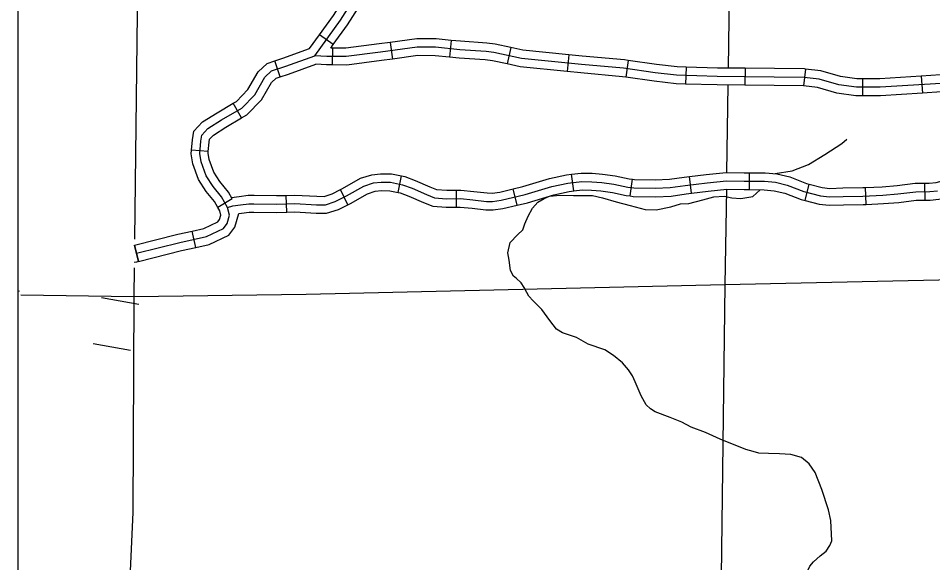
# Model space of a CAD drawing. Extents: x 22866 to 28196, y 1324810 to 1328105.
# Drawn here: x 24815 to 25010.4, y 1326349.1 to 1326465.4 of the extents above; entities that cross this region are included whole.
import ezdxf

# ---------------------------------------------------------------- set-up
doc = ezdxf.new("R2010")
doc.units = 0
for name, color, linetype in [('Level 10', 7, 'Continuous'), ('Level 2', 7, 'Continuous'), ('Level 32', 7, 'Continuous'), ('Level 35', 7, 'Continuous'), ('Level 45', 7, 'Continuous'), ('Level 5', 7, 'Continuous'), ('R_No Plot', 7, 'Continuous')]:
    doc.layers.add(name, color=color, linetype=linetype)

msp = doc.modelspace()

# ---------------------------------------------------------------- linework, layer by layer
at = {"layer": 'Level 10'}
for points in [[(24859.75, 1326424.97), (24860.84, 1326425.32), (24862.48, 1326425.58), (24864.27, 1326425.8), (24865.39, 1326425.8), (24870.24, 1326425.72), (24874.11, 1326425.83), (24878.78, 1326425.58), (24880.64, 1326425.54), (24882.76, 1326426.24), (24885.17, 1326427.44), (24888.89, 1326429.56), (24890.93, 1326430.22), (24892.54, 1326430.4), (24894.58, 1326430.36), (24897.14, 1326429.85), (24899.17, 1326429.08)], [(24899.17, 1326429.08), (24902.27, 1326427.73), (24903.98, 1326427.07), (24906.54, 1326426.85), (24909.49, 1326426.89), (24912.19, 1326426.63), (24915.08, 1326426.3), (24916.38, 1326426.27), (24918.24, 1326426.52), (24923.35, 1326427.73), (24929.01, 1326429.45), (24932.47, 1326430.18), (24935.43, 1326430.54), (24937.58, 1326430.5), (24939.7, 1326430.32), (24942.29, 1326429.96), (24945.25, 1326429.34), (24946.58, 1326429.15), (24951.14, 1326429.08), (24954.35, 1326429.23), (24957.53, 1326429.66), (24962.24, 1326430.25), (24966.36, 1326430.69), (24970.14, 1326430.61)], [(24970.14, 1326430.61), (24974.52, 1326430.58), (24976.86, 1326430.36), (24979.37, 1326429.77), (24982.91, 1326428.38), (24986.49, 1326427.47), (24988.39, 1326427.25), (24991.31, 1326427.36), (24995.54, 1326427.43), (24999.78, 1326427.62), (25003, 1326427.87), (25006.8, 1326428.35), (25009.79, 1326428.38), (25011.47, 1326428.53)], [(24832.81, 1326405.76), (24840.75, 1326404.34)], [(24832.81, 1326405.76), (24840.75, 1326404.34)], [(24831.05, 1326395.94), (24838.99, 1326394.52)], [(24831.05, 1326395.94), (24838.99, 1326394.52)]]:
    msp.add_lwpolyline(points, dxfattribs=at)
at = {"layer": 'Level 2'}
for points in [[(24840.88, 1326502.67), (24839.86, 1326418.22)], [(24839.79, 1326412.13), (24839.72, 1326405.9), (24815.58, 1326406.3)]]:
    msp.add_lwpolyline(points, dxfattribs=at)
at = {"layer": 'Level 32'}
for p, q in [((24882.3, 1326459.77), (24879.38, 1326461.87)), ((24907.52, 1326460.67), (24907.17, 1326457.08)), ((24882.16, 1326459.04), (24882.13, 1326455.44)), ((24894.49, 1326460.24), (24894.99, 1326456.67)), ((24920.29, 1326459.15), (24919.53, 1326455.63)), ((24932.65, 1326457.6), (24932.29, 1326454.01)), ((24870.98, 1326452.87), (24869.82, 1326456.28)), ((24945.34, 1326456.39), (24944.84, 1326452.82)), ((24957.72, 1326454.95), (24957.62, 1326451.35)), ((24970.36, 1326454.7), (24970.32, 1326451.1)), ((24983.22, 1326454.55), (24982.81, 1326450.97)), ((25008, 1326453.02), (25008.23, 1326449.43)), ((24995.46, 1326452.45), (24995.46, 1326448.85)), ((24862.75, 1326444.11), (24860.95, 1326447.23)), ((24855.63, 1326436.94), (24852.04, 1326437.24)), ((24896.21, 1326428.2), (24896.92, 1326431.73)), ((24933.71, 1326428.51), (24933.27, 1326432.09)), ((24958.89, 1326428.02), (24958.45, 1326431.59)), ((24971.28, 1326428.8), (24971.31, 1326432.4)), ((24945.8, 1326427.44), (24946.29, 1326431.01)), ((24983.16, 1326426.46), (24984.05, 1326429.95)), ((25008.82, 1326426.57), (25008.78, 1326430.17)), ((24872.38, 1326423.98), (24872.28, 1326427.58)), ((24885.47, 1326425.58), (24883.86, 1326428.8)), ((24908.69, 1326425.08), (24908.65, 1326428.68)), ((24921.63, 1326425.47), (24920.8, 1326428.98)), ((24996.25, 1326425.66), (24996.09, 1326429.26)), ((24860.76, 1326426.81), (24857.65, 1326425)), ((24852.98, 1326416.45), (24852.21, 1326419.96)), ((24839.84, 1326416.94), (24840.74, 1326413.45)), ((24840.72, 1326413.47), (24839.85, 1326416.96))]:
    msp.add_line(p, q, dxfattribs=at)
for points in [[(24879.38, 1326461.87), (24882.37, 1326466.01), (24886.37, 1326472.31)], [(24882.3, 1326459.77), (24885.35, 1326463.99), (24889.41, 1326470.38)], [(24869.82, 1326456.28), (24871.59, 1326456.88), (24877.23, 1326458.9), (24879.38, 1326461.87)], [(24907.52, 1326460.67), (24904.29, 1326460.99), (24900.17, 1326461.03), (24894.49, 1326460.24)], [(24920.29, 1326459.15), (24916.95, 1326459.87), (24915.14, 1326460.07), (24909.53, 1326460.47), (24907.52, 1326460.67)], [(24935.38, 1326455.51), (24922.57, 1326456.81), (24916.66, 1326458.09), (24914.98, 1326458.27), (24909.37, 1326458.68), (24904.19, 1326459.19), (24900.29, 1326459.22), (24892.4, 1326458.13), (24885.1, 1326457.21), (24880.94, 1326457.25), (24878.36, 1326457.39)], [(24881.78, 1326459.04), (24882.3, 1326459.77)], [(24882.16, 1326459.04), (24881.78, 1326459.04)], [(24894.49, 1326460.24), (24892.17, 1326459.91), (24885, 1326459.02), (24882.16, 1326459.04)], [(24932.65, 1326457.6), (24922.85, 1326458.59), (24920.29, 1326459.15)], [(24894.99, 1326456.67), (24892.64, 1326456.34), (24885.21, 1326455.41), (24882.13, 1326455.44)], [(24907.17, 1326457.08), (24904.09, 1326457.39), (24900.4, 1326457.42), (24894.99, 1326456.67)], [(24919.53, 1326455.63), (24916.37, 1326456.31), (24914.82, 1326456.48), (24909.22, 1326456.88), (24907.17, 1326457.08)], [(24945.34, 1326456.39), (24944.57, 1326456.49), (24935.55, 1326457.3), (24932.65, 1326457.6)], [(24860.95, 1326447.23), (24861.65, 1326447.63), (24864.11, 1326450.16), (24866.27, 1326453.97), (24868.23, 1326455.73), (24869.82, 1326456.28)], [(24870.98, 1326452.87), (24872.77, 1326453.48), (24878.62, 1326455.57)], [(24882.13, 1326455.44), (24880.89, 1326455.45), (24878.62, 1326455.57)], [(24932.29, 1326454.01), (24922.29, 1326455.03), (24919.53, 1326455.63)], [(25056.98, 1326443.34), (25053.73, 1326445.65), (25047.96, 1326449.12), (25045.67, 1326450.18), (25039.53, 1326451.78), (25037.16, 1326452.22), (25032.49, 1326452.33), (25026.6, 1326452.11), (25018.46, 1326451.67), (25012.22, 1326451.49), (24999.23, 1326450.65), (24994.12, 1326450.65), (24990.36, 1326451.2), (24986.16, 1326452.4), (24982.95, 1326452.77), (24976.59, 1326452.84), (24964.4, 1326452.95), (24955.71, 1326453.21), (24951.15, 1326453.76), (24944.36, 1326454.71), (24935.38, 1326455.51)], [(24957.72, 1326454.95), (24955.85, 1326455), (24951.38, 1326455.54), (24945.34, 1326456.39)], [(24970.36, 1326454.7), (24964.43, 1326454.75), (24957.72, 1326454.95)], [(24983.22, 1326454.55), (24983.06, 1326454.57), (24976.61, 1326454.64), (24970.36, 1326454.7)], [(24862.75, 1326444.11), (24863.88, 1326444.76), (24867.01, 1326447.98), (24869.11, 1326451.68), (24870.1, 1326452.57), (24870.98, 1326452.87)], [(24944.84, 1326452.82), (24944.16, 1326452.92), (24935.21, 1326453.72), (24932.29, 1326454.01)], [(24957.62, 1326451.35), (24955.58, 1326451.41), (24950.92, 1326451.97), (24944.84, 1326452.82)], [(24995.46, 1326452.45), (24994.25, 1326452.45), (24990.74, 1326452.96), (24986.52, 1326454.18), (24983.22, 1326454.55)], [(25008, 1326453.02), (24999.17, 1326452.45), (24995.46, 1326452.45)], [(25020.68, 1326453.6), (25018.39, 1326453.47), (25012.14, 1326453.29), (25008, 1326453.02)], [(24970.32, 1326451.1), (24964.36, 1326451.15), (24957.62, 1326451.35)], [(24982.84, 1326450.97), (24976.57, 1326451.04), (24970.32, 1326451.1)], [(24995.46, 1326448.85), (24993.99, 1326448.85), (24989.98, 1326449.43), (24985.81, 1326450.63), (24982.81, 1326450.97)], [(25008.23, 1326449.43), (24999.29, 1326448.85), (24995.46, 1326448.85)], [(25020.87, 1326450), (25018.54, 1326449.87), (25012.31, 1326449.69), (25008.23, 1326449.43)], [(24852.04, 1326437.24), (24852.22, 1326439.41), (24852.55, 1326441.3), (24854.4, 1326443.25), (24857.49, 1326445.23), (24860.95, 1326447.23)], [(24855.63, 1326436.94), (24855.8, 1326438.95), (24855.91, 1326439.61), (24856.71, 1326440.46), (24859.36, 1326442.16), (24862.75, 1326444.11)], [(24857.65, 1326425), (24856.93, 1326426.23), (24855.19, 1326428.41), (24853.56, 1326430.94), (24852.33, 1326434.3), (24851.98, 1326436.46), (24852.04, 1326437.24)], [(24860.76, 1326426.81), (24859.91, 1326428.27), (24858.12, 1326430.51), (24856.81, 1326432.55), (24855.83, 1326435.22), (24855.6, 1326436.6), (24855.63, 1326436.94)], [(24883.86, 1326428.8), (24884.32, 1326429.03), (24888.16, 1326431.22), (24890.55, 1326431.99), (24892.45, 1326432.2), (24894.78, 1326432.16), (24896.92, 1326431.73)], [(24896.92, 1326431.73), (24897.64, 1326431.59), (24899.85, 1326430.75), (24902.95, 1326429.39), (24904.39, 1326428.84), (24906.6, 1326428.65), (24908.65, 1326428.68)], [(24920.8, 1326428.98), (24922.88, 1326429.47), (24928.56, 1326431.19), (24932.18, 1326431.95), (24933.27, 1326432.09)], [(24933.27, 1326432.09), (24935.33, 1326432.34), (24937.67, 1326432.3), (24939.9, 1326432.11), (24942.6, 1326431.73), (24945.55, 1326431.11), (24946.29, 1326431.01)], [(24946.29, 1326431.01), (24946.72, 1326430.95), (24951.11, 1326430.88), (24954.19, 1326431.02), (24957.29, 1326431.45), (24958.45, 1326431.59)], [(24958.45, 1326431.59), (24962.03, 1326432.04), (24966.28, 1326432.49), (24970.17, 1326432.41), (24971.31, 1326432.4)], [(24971.31, 1326432.4), (24974.61, 1326432.37), (24977.15, 1326432.14), (24979.91, 1326431.5), (24983.47, 1326430.1), (24984.05, 1326429.95)], [(25008.78, 1326430.17), (25009.7, 1326430.18), (25011.16, 1326430.31), (25012.77, 1326430.73), (25015.41, 1326431.64), (25019.41, 1326432.65), (25020.97, 1326432.79)], [(24984.05, 1326429.95), (24986.82, 1326429.24), (24988.46, 1326429.06), (24991.26, 1326429.16), (24995.49, 1326429.23), (24996.09, 1326429.26)], [(24996.09, 1326429.26), (24999.67, 1326429.41), (25002.82, 1326429.66), (25006.68, 1326430.15), (25008.78, 1326430.17)], [(24860.59, 1326427.11), (24862.23, 1326427.36), (24864.16, 1326427.6), (24865.4, 1326427.6), (24870.23, 1326427.52), (24872.28, 1326427.58)], [(24872.28, 1326427.58), (24874.13, 1326427.64), (24878.85, 1326427.38), (24880.37, 1326427.35), (24882.07, 1326427.9), (24883.86, 1326428.8)], [(24885.47, 1326425.58), (24886.02, 1326425.85), (24889.62, 1326427.9), (24891.32, 1326428.45), (24892.63, 1326428.6), (24894.39, 1326428.57), (24896.21, 1326428.2)], [(24896.21, 1326428.2), (24896.64, 1326428.12), (24898.48, 1326427.41), (24901.59, 1326426.06), (24903.58, 1326425.3), (24906.47, 1326425.05), (24908.69, 1326425.08)], [(24908.65, 1326428.68), (24909.57, 1326428.69), (24912.38, 1326428.42), (24915.21, 1326428.1), (24916.28, 1326428.07), (24917.91, 1326428.29), (24920.8, 1326428.98)], [(24921.63, 1326425.47), (24923.82, 1326425.99), (24929.45, 1326427.7), (24932.77, 1326428.4), (24933.71, 1326428.51)], [(24933.71, 1326428.51), (24935.52, 1326428.74), (24937.49, 1326428.71), (24939.5, 1326428.53), (24941.98, 1326428.18), (24944.94, 1326427.56), (24945.8, 1326427.44)], [(24945.8, 1326427.44), (24946.44, 1326427.35), (24951.17, 1326427.28), (24954.52, 1326427.43), (24957.76, 1326427.88), (24958.89, 1326428.02)], [(24958.89, 1326428.02), (24962.44, 1326428.46), (24966.44, 1326428.88), (24970.12, 1326428.81), (24971.28, 1326428.8)], [(24971.28, 1326428.8), (24974.43, 1326428.78), (24976.57, 1326428.57), (24978.84, 1326428.05), (24982.36, 1326426.67), (24983.16, 1326426.46)], [(25008.82, 1326426.57), (25009.88, 1326426.58), (25011.78, 1326426.75), (25013.82, 1326427.28), (25016.44, 1326428.19), (25020.02, 1326429.09), (25021.3, 1326429.21)], [(24872.38, 1326423.98), (24874.09, 1326424.03), (24878.71, 1326423.78), (24880.91, 1326423.74), (24883.45, 1326424.57), (24885.47, 1326425.58)], [(24908.69, 1326425.08), (24909.42, 1326425.09), (24912.01, 1326424.84), (24914.95, 1326424.51), (24916.48, 1326424.46), (24918.57, 1326424.75), (24921.63, 1326425.47)], [(24983.16, 1326426.46), (24986.16, 1326425.7), (24988.32, 1326425.45), (24991.36, 1326425.56), (24995.6, 1326425.63), (24996.25, 1326425.66)], [(24996.25, 1326425.66), (24999.89, 1326425.82), (25003.19, 1326426.08), (25006.92, 1326426.55), (25008.82, 1326426.57)], [(24852.21, 1326419.96), (24854.68, 1326420.5), (24857.68, 1326421.91), (24858.03, 1326422.39), (24858.32, 1326423.37), (24858.07, 1326424.27), (24857.65, 1326425)], [(24852.98, 1326416.45), (24855.84, 1326417.07), (24860.05, 1326419.05), (24861.31, 1326420.78), (24862.17, 1326423.71)], [(24862.17, 1326423.71), (24862.73, 1326423.79), (24864.38, 1326424), (24865.37, 1326424), (24870.25, 1326423.92), (24872.38, 1326423.98)], [(24839.85, 1326416.96), (24849.11, 1326419.29), (24852.21, 1326419.96)], [(24840.72, 1326413.47), (24849.93, 1326415.78), (24852.98, 1326416.45)], [(24840.74, 1326413.45), (24840.28, 1326413.33), (24839.8, 1326413.21)], [(24839.8, 1326413.21), (24839.8, 1326413.21)], [(24815.31, 1326407.13), (24815.02, 1326407.03)]]:
    msp.add_lwpolyline(points, dxfattribs=at)
at = {"layer": 'Level 35'}
for points in [[(24976.8, 1326432.22), (24980.43, 1326432.83), (24983.89, 1326434.16), (24987.4, 1326436.3), (24991, 1326438.65), (24992.11, 1326439.59)], [(24920.83, 1326410.34), (24920.2, 1326411.51), (24919.93, 1326413.73), (24919.67, 1326415.29), (24920.11, 1326417.51), (24921.71, 1326419.16), (24922.82, 1326420.18), (24923.27, 1326421.47), (24923.96, 1326423.16), (24924.91, 1326424.85), (24926.07, 1326426.1), (24927.4, 1326426.94), (24928.55, 1326427.43), (24930.86, 1326427.65), (24933.66, 1326427.56), (24937.7, 1326427.56), (24939.88, 1326427.07), (24942.77, 1326426.18)], [(24942.77, 1326426.18), (24945.78, 1326425.38), (24948.98, 1326424.58), (24951.33, 1326424.5), (24954.44, 1326425.16), (24956.53, 1326425.74), (24958.35, 1326425.87), (24961.33, 1326426.63), (24963.64, 1326427.25), (24965.86, 1326427.39), (24967.54, 1326427.07), (24969.41, 1326426.94)], [(24969.41, 1326426.94), (24971.99, 1326427.36), (24973.55, 1326428.78)], [(24936.8, 1326395.77), (24934.32, 1326397.21), (24931.3, 1326398.23), (24930.01, 1326398.99), (24928.59, 1326400.86), (24926.94, 1326403.17), (24925.03, 1326405.08), (24924.15, 1326406.06), (24923.7, 1326406.86), (24923.12, 1326407.93), (24922.46, 1326408.91), (24921.44, 1326409.88), (24920.83, 1326410.34)], [(24970.51, 1326373.3), (24965.05, 1326375.54), (24961.9, 1326376.97), (24958.79, 1326378.08), (24956.83, 1326379.14), (24954.3, 1326380.12), (24951.15, 1326381.32), (24950.13, 1326381.99), (24949.19, 1326382.83), (24948.13, 1326384.75), (24946.88, 1326387.77), (24946.26, 1326389.02), (24945.46, 1326390.3), (24944.13, 1326391.82), (24942.22, 1326393.37), (24940.4, 1326394.57), (24936.8, 1326395.77)], [(24988.86, 1326353.81), (24988.68, 1326358.18), (24988.14, 1326360.4), (24986.72, 1326364.76), (24985.3, 1326368.41), (24984.01, 1326370.27), (24982.41, 1326371.61), (24980.1, 1326372.27), (24977.7, 1326372.36), (24975.35, 1326372.45), (24973.31, 1326372.5), (24972.06, 1326372.85), (24970.51, 1326373.3)], [(24989.21, 1326306.58), (24988.9, 1326312.4), (24988.86, 1326315.6), (24988.94, 1326318.54), (24988.9, 1326321.07), (24988.77, 1326322.94), (24988.37, 1326325.34), (24987.21, 1326329.65), (24985.43, 1326335.66), (24984.28, 1326340.16), (24983.7, 1326343.76), (24983.48, 1326345.85), (24983.57, 1326347.05), (24984.15, 1326348.38), (24984.99, 1326349.32), (24986.41, 1326350.61), (24987.66, 1326351.58), (24988.46, 1326352.83), (24988.86, 1326353.81)]]:
    msp.add_lwpolyline(points, dxfattribs=at)
at = {"layer": 'Level 45'}
for points in [[(24878.36, 1326457.39), (24883.86, 1326465), (24889.01, 1326473.1), (24892.62, 1326476.86), (24894.6, 1326479.51), (24899.83, 1326492.03)], [(24840.28, 1326415.22), (24849.52, 1326417.53), (24855.26, 1326418.79), (24858.86, 1326420.48), (24859.67, 1326421.58), (24860.19, 1326423.35), (24859.75, 1326424.97), (24858.42, 1326427.25), (24856.66, 1326429.46), (24855.19, 1326431.74), (24854.08, 1326434.76), (24853.79, 1326436.53), (24854.01, 1326439.18), (24854.23, 1326440.46), (24855.55, 1326441.85), (24858.42, 1326443.69), (24862.76, 1326446.2), (24865.56, 1326449.07), (24867.69, 1326452.82), (24869.16, 1326454.15), (24872.18, 1326455.18), (24878.36, 1326457.39)]]:
    msp.add_lwpolyline(points, dxfattribs=at)
at = {"layer": 'Level 5'}
for points in [[(24967.76, 1326514.57), (24967.28, 1326496.61), (24966.7, 1326454.73)], [(24966.65, 1326451.13), (24966.39, 1326432.49)], [(24966.34, 1326428.89), (24966.05, 1326408.5)], [(25093.97, 1326411.49), (25060.71, 1326410.53), (24966.05, 1326408.5)], [(24966.05, 1326408.5), (24876.57, 1326406.41), (24839.72, 1326405.9)], [(24966.05, 1326408.5), (24964.72, 1326306.71)], [(24839.72, 1326405.9), (24839.49, 1326359.89), (24838.38, 1326334.86)]]:
    msp.add_lwpolyline(points, dxfattribs=at)
at = {"layer": 'R_No Plot'}
msp.add_lwpolyline([(24815.02, 1326581.62), (26086.71, 1326581.62), (26086.71, 1325755.52), (24815.02, 1325755.52)], close=True, dxfattribs=at)
msp.add_lwpolyline([(24815.02, 1326581.62), (26086.71, 1326581.62), (26086.71, 1325755.52), (24815.02, 1325755.52)], close=True, dxfattribs=at)

doc.saveas('drawing.dxf')
